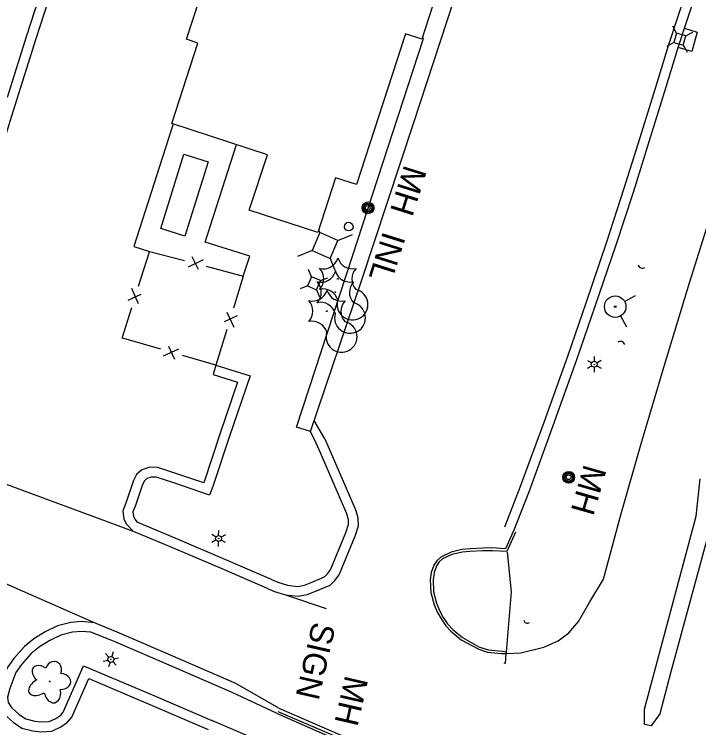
# Model space of a CAD drawing. Extents: x 588843 to 2552415, y 180129 to 269402.
# Drawn here: x 593101.4 to 593275.7, y 185398.1 to 185579.7 of the extents above; entities that cross this region are included whole.
import ezdxf

# ---------------------------------------------------------------- set-up
doc = ezdxf.new("R2010")
doc.units = 0
for name, color, linetype in [('Default', 7, 'Continuous'), ('E_AREA', 7, 'Continuous'), ('E_BLD', 7, 'Continuous'), ('E_DRN', 7, 'Continuous'), ('E_DRN_Text', 7, 'Continuous'), ('E_DWY', 7, 'Continuous'), ('E_FEN_P', 7, 'Continuous'), ('E_LAND_Vegetation', 7, 'Continuous'), ('E_LTG', 7, 'Continuous'), ('E_MISCPROP_Planter', 7, 'Continuous'), ('E_PATH_Sidewalk', 7, 'Continuous'), ('E_RDWY', 7, 'Continuous'), ('E_RDWY_AsphConc', 7, 'Continuous'), ('E_RDWY_C_and_G', 7, 'Continuous'), ('E_SGN_Text', 7, 'Continuous'), ('E_UTL_AG_Bold', 7, 'Continuous'), ('E_UTL_MH', 7, 'Continuous'), ('E_UTL_MH_Text', 7, 'Continuous'), ('E_UTL_WHydrant', 7, 'Continuous')]:
    doc.layers.add(name, color=color, linetype=linetype)

# ---------------------------------------------------------------- blocks, each defined once
blk = doc.blocks.new('LPOL')
at = {"layer": 'Default'}
for p, q in [((-4, 0), (-1.5, 0)), ((-0.75, 1.3), (-2, 3.46)), ((0.75, 1.3), (2, 3.46)), ((1.5, 0), (4, 0)), ((-2, -3.46), (-0.75, -1.3)), ((2, -3.46), (0.75, -1.3))]:
    blk.add_line(p, q, dxfattribs=at)
for radius in [1.5, 1.5, 1.5, 0.125]:
    blk.add_circle((0, 0), radius, dxfattribs=at)
blk = doc.blocks.new('CULV2')
at = {"layer": 'E_DRN'}
blk.add_arc((19.7, 14.8), 24.6, 216.8699, 323.1301, dxfattribs=at)
blk = doc.blocks.new('MHO')
at = {"layer": 'Default'}
for centre, radius in [((0.08, -0.12), 3), ((0.08, -0.12), 2.43), ((0.07, -0.15), 1.94), ((0.02, -0.16), 1.21)]:
    blk.add_circle(centre, radius, dxfattribs=at)
blk = doc.blocks.new('MHT')
at = {"layer": 'E_UTL_MH_Text'}
blk.add_text('MH', height=12, dxfattribs=at).set_placement((-9.81, -6))
blk = doc.blocks.new('HYD')
at = {"layer": 'Default'}
for p, q in [((-3.84, 3.84), (-8.32, 8.32)), ((3.84, 3.84), (8.32, 8.32))]:
    blk.add_line(p, q, dxfattribs=at)
for radius in [5.48, 0.42]:
    blk.add_circle((0, 0), radius, dxfattribs=at)
blk = doc.blocks.new('PED')
at = {"layer": 'Default'}
for p, q in [((-2.5, 2.5), (-5.33, 5.33)), ((2.5, 2.5), (5.33, 5.33)), ((-2.5, -2.5), (-5.33, -5.33)), ((2.5, -2.5), (5.33, -5.33))]:
    blk.add_line(p, q, dxfattribs=at)
blk.add_lwpolyline([(-2.5, -2.5), (2.5, -2.5), (2.5, 2.5), (-2.5, 2.5)], close=True, dxfattribs=at)
blk = doc.blocks.new('SIGN')
at = {"layer": 'Default'}
blk.add_text('SIGN', height=12, dxfattribs=at).set_placement((-18.55, -6))
blk = doc.blocks.new('CTRE')
at = {"layer": 'Default'}
blk.add_circle((0, 0), 0.223, dxfattribs=at)
for centre, start, end in [((-11.97, 8.96), 280.2067, 5.9716), ((1.81, 14.92), 220.2113, 305.9762), ((13.83, 5.89), 160.2113, 245.9762), ((-13.83, -5.9), 340.2113, 65.9762), ((12.03, -9.04), 185.9272, 100.2511), ((-1.81, -14.93), 40.2113, 125.9762)]:
    blk.add_arc(centre, 7.87, start, end, dxfattribs=at)
blk = doc.blocks.new('INLT_43')
at = {"layer": 'E_DRN_Text'}
blk.add_text('INL', height=12, dxfattribs=at).set_placement((-11.03, -6))
blk = doc.blocks.new('DTRE')
at = {"layer": 'Default'}
blk.add_circle((-0.18, 0), 0.183, dxfattribs=at)
for centre, major_axis, ratio in [((-1.87, 5.32), (1.36, -4.98), 0.782863), ((4.06, 2.74), (-5.27, -2.93), 0.691916), ((-5.87, 0.15), (4.93, -0.12), 0.832022), ((3.54, -3.71), (-5.01, 4.58), 0.560249), ((-2.49, -5.24), (1.8, 4.86), 0.716896)]:
    blk.add_ellipse(centre, major_axis=major_axis, ratio=ratio, start_param=1.570796, end_param=4.712389, dxfattribs=at)
blk = doc.blocks.new('U323')
at = {"layer": 'E_UTL_AG_Bold'}
for p, q in [((-1.31, 3.28), (-1.61, 4.03)), ((3.28, 1.31), (7, 2.79)), ((-3.28, -1.31), (-7, -2.79)), ((1.31, -3.28), (2.79, -7))]:
    blk.add_line(p, q, dxfattribs=at)
blk.add_lwpolyline([(-3.28, -1.31), (1.31, -3.28), (3.28, 1.31), (-1.31, 3.28), (-3.28, -1.31)], close=True, dxfattribs=at)

msp = doc.modelspace()

# ---------------------------------------------------------------- linework, layer by layer
at = {"layer": 'E_AREA'}
msp.add_lwpolyline([(593272.08, 185576.2), (593275.33, 185575.17), (593273.99, 185570.26), (593270.45, 185571.21)], dxfattribs=at)
at = {"layer": 'E_BLD'}
msp.add_lwpolyline([(593172.43, 185641.5), (593218.07, 185626.6), (593205.76, 185588.9), (593209.78, 185587.59), (593205.14, 185573.36), (593201.06, 185574.69), (593188.55, 185536.35), (593183.23, 185538.09), (593178.68, 185524.15), (593161.23, 185529.85), (593165.83, 185543.96), (593141.48, 185551.91), (593148.16, 185572.38), (593145.24, 185573.33), (593151.78, 185593.37), (593156.24, 185591.91), (593172.43, 185641.5)], close=True, dxfattribs=at)
at = {"layer": 'E_DRN'}
msp.add_ellipse((593186.56, 185525.68), major_axis=(-0.994, -0.463), ratio=0.999894, dxfattribs=at)
at = {"layer": 'E_DWY'}
for points in [[(593099.66, 185558.64), (593104.55, 185574.28), (593110.6, 185592.99), (593118.81, 185618.67), (593125.63, 185639.88), (593132.9, 185661.93), (593139.15, 185681.3), (593144.55, 185698.36), (593149.57, 185714.18), (593158.77, 185716.06), (593166.35, 185717.61), (593168.89, 185718.25), (593169.64, 185718.79), (593170.07, 185719.66), (593175.31, 185738.56), (593177.28, 185745.82), (593193.15, 185738.86)], [(593096.04, 185539.11), (593102.05, 185557.89), (593106.93, 185573.52), (593112.98, 185592.23), (593121.19, 185617.91), (593128.01, 185639.11), (593135.28, 185661.15), (593141.53, 185680.54), (593146.93, 185697.6), (593151.51, 185712.02), (593159.27, 185713.61), (593166.91, 185715.17), (593169.97, 185715.94), (593171.6, 185717.13), (593172.41, 185718.76), (593177.72, 185737.9), (593178.93, 185742.36), (593192.2, 185736.55)], [(593176.8, 185473.48), (593189.83, 185511.82), (593203.12, 185552.15), (593220.18, 185604.24), (593229.08, 185631.35)], [(593226.35, 185449.27), (593230.25, 185459.32), (593236.32, 185475.92), (593242.34, 185492.7), (593247, 185506.24), (593252.31, 185521.81), (593256.67, 185535.15), (593260.78, 185548.34), (593265.06, 185562), (593268.01, 185571.77), (593272.91, 185586.8)], [(593228.56, 185448.05), (593232.59, 185458.44), (593238.67, 185475.07), (593244.7, 185491.87), (593249.36, 185505.43), (593254.68, 185521.02), (593259.05, 185534.39), (593263.17, 185547.6), (593267.45, 185561.27), (593270.39, 185571.02), (593275.28, 185586.03)], [(593141.88, 185551.78), (593139.93, 185545.73), (593131.83, 185520.58), (593135.82, 185519.34)], [(593152.73, 185490.38), (593161.43, 185487.68), (593156.13, 185472.07), (593151.93, 185459.54), (593151.12, 185457.33), (593141.74, 185460.49), (593137.51, 185461.85), (593136.24, 185461.92), (593135.16, 185461.56), (593134.54, 185460.99), (593134.03, 185460.04), (593132.21, 185454.71), (593131.58, 185453.03), (593131.73, 185451.95), (593132.09, 185451.23), (593132.69, 185450.41)], [(593152.73, 185490.38), (593151.99, 185488)], [(593151.99, 185488), (593158.24, 185486.06), (593153.76, 185472.87), (593149.61, 185460.48), (593142.52, 185462.86), (593137.96, 185464.33), (593135.9, 185464.44), (593133.85, 185463.76), (593132.54, 185462.54), (593131.73, 185461.05), (593129.85, 185455.55), (593129.02, 185453.31), (593129.31, 185451.19), (593129.95, 185449.92), (593131.72, 185448.1)], [(593180.49, 185471.61), (593177.77, 185476.34)], [(593178.25, 185470.51), (593176.8, 185473.48)], [(593170.48, 185431.93), (593173.7, 185431.56), (593175.94, 185431.99), (593177.95, 185432.76), (593181.84, 185434.41), (593183.04, 185435.6), (593184.1, 185437.02), (593188.28, 185447.13), (593189.05, 185449.53), (593188.97, 185451.41), (593188.47, 185453.36), (593181.66, 185469.05), (593180.52, 185471.55)], [(593170.99, 185434.39), (593173.6, 185434.09), (593175.25, 185434.4), (593177.01, 185435.08), (593180.42, 185436.53), (593181.15, 185437.25), (593181.91, 185438.26), (593185.93, 185447.99), (593186.53, 185449.87), (593186.48, 185451.04), (593186.1, 185452.55), (593179.37, 185468.04), (593178.25, 185470.51)], [(593121.84, 185424.79), (593118.51, 185425.14), (593115.75, 185424.92), (593112.36, 185424.02), (593109.2, 185422.54), (593106.35, 185420.72), (593103.94, 185418.8), (593101.27, 185415.74), (593099.58, 185413.32), (593097.81, 185408.85), (593097.12, 185406.02), (593097.38, 185403.59), (593098.77, 185401.6), (593101.1, 185399.54), (593103.31, 185398.04), (593106.11, 185397.35), (593108.25, 185397.08), (593110.92, 185397.23), (593113.25, 185398.32), (593114.91, 185399.49), (593115.99, 185400.77), (593120.33, 185410.63), (593135.91, 185404.02), (593150.72, 185397.64)], [(593120.9, 185422.47), (593118.52, 185422.63), (593116.17, 185422.44), (593113.21, 185421.66), (593110.4, 185420.34), (593107.8, 185418.68), (593105.67, 185416.99), (593103.24, 185414.2), (593101.8, 185412.13), (593100.2, 185408.08), (593099.65, 185405.85), (593099.79, 185404.5), (593100.65, 185403.28), (593102.64, 185401.52), (593104.34, 185400.37), (593106.57, 185399.81), (593108.34, 185399.58), (593110.29, 185399.7), (593111.99, 185400.49), (593113.21, 185401.35), (593113.85, 185402.11), (593119.04, 185413.9), (593136.89, 185406.32), (593151.7, 185399.94)], [(593198.99, 185340.64), (593201.57, 185354.25), (593203.86, 185365.78), (593194.1, 185367.81), (593185.89, 185369.29), (593183.05, 185370.36), (593182, 185371.22), (593181.21, 185372.3), (593180.74, 185373.81), (593180.72, 185375.61), (593180.82, 185376.67), (593184.88, 185385.51), (593168.3, 185392.86), (593151.7, 185399.94)]]:
    msp.add_lwpolyline(points, dxfattribs=at)
at = {"layer": 'E_FEN_P'}
for p, q in [((593145.75, 185515.4), (593149.55, 185517.29)), ((593146.6, 185518.06), (593148.24, 185514.81)), ((593132.98, 185506), (593131.28, 185509.89)), ((593130.36, 185506.98), (593133.69, 185508.45)), ((593155.55, 185503.91), (593157.27, 185500.03)), ((593158.17, 185502.95), (593154.85, 185501.45)), ((593142.27, 185491.84), (593140.71, 185495.14)), ((593143.18, 185494.48), (593139.33, 185492.69))]:
    msp.add_line(p, q, dxfattribs=at)
for points in [[(593133.03, 185510.46), (593135.8, 185519.23)], [(593135.82, 185519.34), (593144.71, 185517.01)], [(593150.21, 185515.56), (593159.1, 185513.23)], [(593159.1, 185513.23), (593159.71, 185513.07), (593157.19, 185504.89)], [(593129.89, 185496.98), (593128.88, 185497.27), (593131.32, 185505.04)], [(593155.52, 185499.45), (593152.82, 185490.66)], [(593138.72, 185494.43), (593129.89, 185496.98)], [(593152.82, 185490.66), (593152.73, 185490.38), (593144.18, 185492.85)]]:
    msp.add_lwpolyline(points, dxfattribs=at)
at = {"layer": 'E_MISCPROP_Planter'}
msp.add_lwpolyline([(593226.92, 185442.78), (593227.95, 185432.71), (593226.66, 185417.47)], dxfattribs=at)
at = {"layer": 'E_PATH_Sidewalk'}
for points in [[(593176.82, 185473.52), (593173.26, 185474.6), (593187.5, 185518.1), (593205.64, 185573.53), (593205.24, 185573.65)], [(593159.71, 185513.07), (593161.33, 185518.13), (593149.97, 185521.67), (593157.94, 185546.54)]]:
    msp.add_lwpolyline(points, dxfattribs=at)
msp.add_lwpolyline([(593138.66, 185525.2), (593144.58, 185544.11), (593150.74, 185542.18), (593144.81, 185523.27), (593138.66, 185525.2)], close=True, dxfattribs=at)
at = {"layer": 'E_RDWY'}
for points in [[(593251.47, 185435.93), (593255.89, 185452.34), (593260.97, 185470.08), (593266.93, 185490.11), (593273.37, 185511.36), (593279.05, 185529.39), (593283.37, 185541.06), (593289, 185561.19), (593292.34, 185573.52), (593296.71, 185588.58), (593301.62, 185606.17), (593306.49, 185623.38), (593312.12, 185642.27), (593315.77, 185654.94), (593317.04, 185659.47)], [(593282.59, 185458.06), (593278.67, 185449.43), (593268.63, 185412.33), (593265.78, 185401.62), (593263.57, 185398.58), (593261.91, 185398.97), (593261.86, 185402.83), (593275.04, 185451.95), (593276.09, 185461.5)], [(593226.55, 185417), (593230.37, 185417.21), (593236.27, 185418.58), (593239.89, 185420.26), (593242.63, 185422.29), (593245.04, 185425.18), (593247.96, 185430.19), (593251.47, 185435.93)]]:
    msp.add_lwpolyline(points, dxfattribs=at)
at = {"layer": 'E_RDWY_AsphConc'}
msp.add_lwpolyline([(593228.48, 185448.08), (593226.53, 185443.61), (593223.03, 185443.86), (593223.03, 185443.86), (593220.76, 185443.85), (593220.76, 185443.85), (593217.48, 185443.64), (593217.48, 185443.64), (593215.4, 185443.44), (593215.4, 185443.44), (593212.67, 185442.8), (593212.67, 185442.8), (593210.02, 185441.49), (593210.02, 185441.49), (593208.98, 185440.59), (593208.22, 185439.45), (593208.22, 185439.45), (593207.56, 185437.65), (593207.27, 185435.77), (593207.27, 185435.77), (593207.43, 185432.56), (593207.43, 185432.56), (593208.32, 185429.35), (593208.32, 185429.35), (593209.19, 185427.42), (593210.23, 185425.59), (593210.23, 185425.59), (593211.32, 185424.06), (593212.57, 185422.65), (593212.57, 185422.65), (593215.22, 185420.5), (593215.22, 185420.5), (593219.72, 185418.07), (593219.72, 185418.07), (593221.94, 185417.37), (593221.94, 185417.37), (593225.47, 185417.01), (593225.47, 185417.01), (593226.7, 185417.02)], dxfattribs=at)
at = {"layer": 'E_RDWY_C_and_G'}
for p, q in [((593131.72, 185448.1), (593068.56, 185471.37)), ((593121.84, 185424.79), (593074.83, 185445.35)), ((593170.48, 185431.93), (593180.8, 185428.5)), ((593226.55, 185417), (593226.38, 185414.5))]:
    msp.add_line(p, q, dxfattribs=at)
for points in [[(593166.87, 185435.82), (593155.28, 185440.81), (593142.91, 185446.11), (593132.69, 185450.41)], [(593165.88, 185433.53), (593154.3, 185438.52), (593141.94, 185443.81), (593131.72, 185448.1)], [(593229, 185447.92), (593226.84, 185443), (593223.14, 185443.16), (593223.14, 185443.16), (593220.69, 185443.12), (593220.69, 185443.12), (593217.44, 185442.93), (593217.44, 185442.93), (593215.53, 185442.78), (593215.53, 185442.78), (593212.81, 185442.21), (593212.81, 185442.21), (593210.44, 185441.08), (593210.44, 185441.08), (593209.56, 185440.32), (593208.94, 185439.35), (593208.94, 185439.35), (593208.34, 185437.61), (593208.06, 185435.79), (593208.06, 185435.79), (593208.17, 185432.74), (593208.17, 185432.74), (593208.89, 185429.8), (593208.89, 185429.8), (593209.66, 185427.95), (593210.63, 185426.19), (593210.63, 185426.19), (593211.75, 185424.58), (593213.04, 185423.1), (593213.04, 185423.1), (593215.53, 185421.04), (593215.53, 185421.04), (593219.73, 185418.69), (593219.73, 185418.69), (593222.08, 185417.95), (593222.08, 185417.95), (593225.74, 185417.63), (593225.74, 185417.63), (593226.66, 185417.47), (593226.7, 185417.02)], [(593166.87, 185435.82), (593168.48, 185435.15), (593170.99, 185434.39)], [(593165.91, 185433.51), (593167.63, 185432.8), (593170.48, 185431.93)], [(593157.78, 185409.41), (593139.23, 185417.41), (593127.59, 185422.45), (593121.84, 185424.79)], [(593156.85, 185407.09), (593138.25, 185415.12), (593126.62, 185420.14), (593120.9, 185422.47)], [(593226.38, 185414.5), (593226.15, 185414.52)], [(593168.79, 185403.1), (593157.78, 185409.41)], [(593168.17, 185401.78), (593156.85, 185407.09)], [(593168.46, 185402.26), (593192.28, 185392.02), (593212.46, 185383.24), (593213.1, 185382.87)], [(593168.75, 185403.12), (593192.57, 185392.77), (593213.37, 185383.8)], [(593168.17, 185401.78), (593191.88, 185391.42), (593212.35, 185382.7), (593213.03, 185382.42)]]:
    msp.add_lwpolyline(points, dxfattribs=at)

# ---------------------------------------------------------------- block references
at = {"layer": 'E_DRN'}
for p, xscale, yscale, rotation in [((593260.29, 185515.89), 0.04621130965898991, 0.0462113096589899, -19.22714336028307), ((593256.87, 185495.69), 0.04749628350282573, 0.04749628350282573, 163.67926053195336), ((593231.12, 185425.45), 0.04047629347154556, 0.04047629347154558, -20.456717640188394)]:
    msp.add_blockref('CULV2', p, dxfattribs=dict(at, xscale=xscale, yscale=yscale, rotation=rotation))
at = {"layer": 'E_DRN_Text', "xscale": 0.49999999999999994, "yscale": 0.49999999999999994, "rotation": -107.4902426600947}
msp.add_blockref('INLT_43', (593196.57, 185518.53), dxfattribs=at)
at = {"layer": 'E_LAND_Vegetation'}
for name, p, xscale, yscale, rotation in [('CTRE', (593183.78, 185512.36), 0.5, 0.5, -23.24621857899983), ('CTRE', (593183.15, 185508.96), 0.5, 0.5, -23.24621857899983), ('CTRE', (593181, 185504.14), 0.5, 0.5, -23.24621857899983), ('DTRE', (593110.36, 185409.79), 0.49999999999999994, 0.49999999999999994, -107.4902426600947)]:
    msp.add_blockref(name, p, dxfattribs=dict(at, xscale=xscale, yscale=yscale, rotation=rotation))
at = {"layer": 'E_LTG'}
for p, xscale, yscale, rotation in [((593249.1, 185490.62), 0.5000000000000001, 0.5, -89.67337617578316), ((593153.41, 185446.27), 0.5000000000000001, 0.5, 89.39188762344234), ((593125.99, 185415.5), 0.49999999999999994, 0.49999999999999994, -107.4902426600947)]:
    msp.add_blockref('LPOL', p, dxfattribs=dict(at, xscale=xscale, yscale=yscale, rotation=rotation))
at = {"layer": 'E_SGN_Text', "xscale": 0.49999999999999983, "yscale": 0.4999999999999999, "rotation": -102.8917834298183}
msp.add_blockref('SIGN', (593178.24, 185415.59), dxfattribs=at)
at = {"layer": 'E_UTL_AG_Bold'}
for p, xscale, yscale, rotation in [((593270.9, 185573.35), 0.4999999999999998, 0.4999999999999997, -105.97193957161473), ((593177.71, 185511.25), 0.5, 0.5, -23.24621857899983)]:
    msp.add_blockref('PED', p, dxfattribs=dict(at, xscale=xscale, yscale=yscale, rotation=rotation))
msp.add_blockref('U323', (593180.53, 185520.85), dxfattribs=at)
at = {"layer": 'E_UTL_MH', "yscale": 0.5}
for p, xscale, rotation in [((593191.44, 185530.51), 0.5, -23.24621857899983), ((593242.66, 185461.88), 0.5000000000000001, -89.67337617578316)]:
    msp.add_blockref('MHO', p, dxfattribs=dict(at, xscale=xscale, rotation=rotation))
at = {"layer": 'E_UTL_MH_Text'}
for p, xscale, yscale, rotation in [((593202.15, 185536.04), 0.49999999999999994, 0.49999999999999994, -107.4902426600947), ((593248.03, 185459.87), 0.4999999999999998, 0.4999999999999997, -105.97193957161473), ((593187.52, 185406.23), 0.49999999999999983, 0.4999999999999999, -102.8917834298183)]:
    msp.add_blockref('MHT', p, dxfattribs=dict(at, xscale=xscale, yscale=yscale, rotation=rotation))
at = {"layer": 'E_UTL_WHydrant', "xscale": 0.4999999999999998, "yscale": 0.4999999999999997, "rotation": -105.97193957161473}
msp.add_blockref('HYD', (593254.44, 185505.29), dxfattribs=at)

doc.saveas('drawing.dxf')
